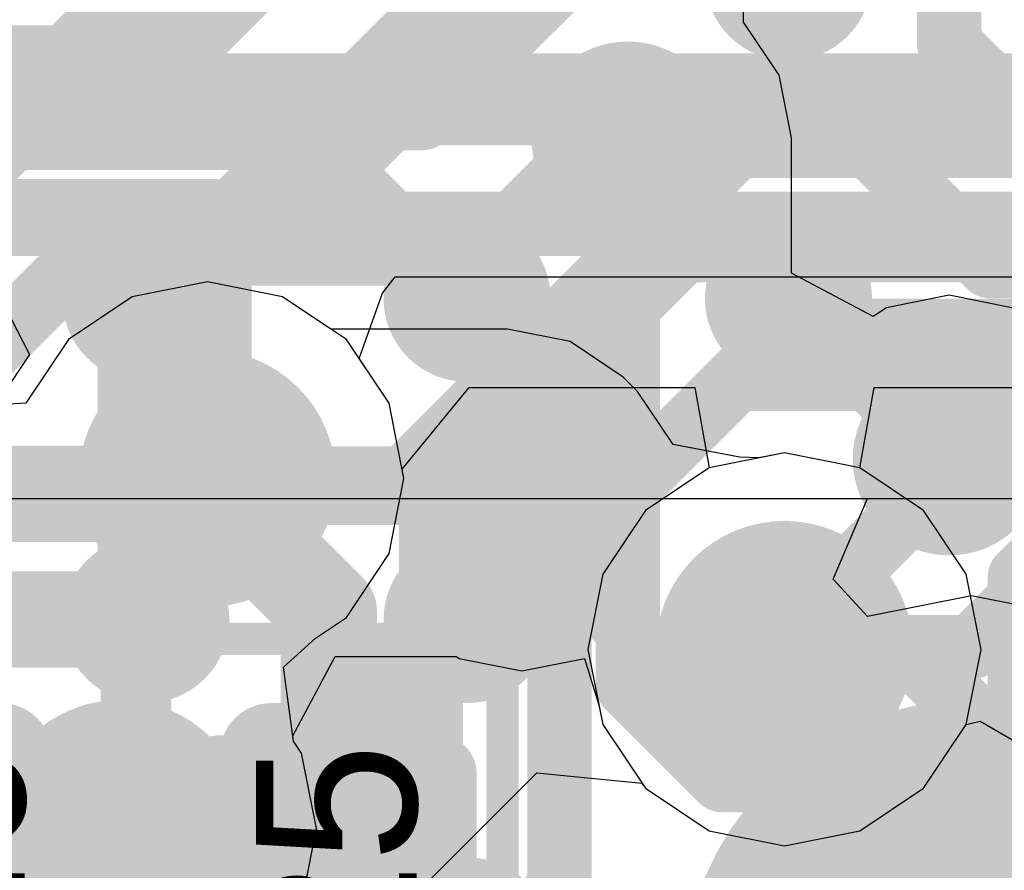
# Model space of a CAD drawing. Header units: millimetres. Extents: x -2 to 68, y -2 to 27.4.
# Tile 437 of 594: x 49.3 to 50.9, y 4.3 to 5.7. Entities that reach past the tile are written whole.
import ezdxf

# ---------------------------------------------------------------- set-up
doc = ezdxf.new("R2010")
doc.units = ezdxf.units.MM
for name, color, linetype in [('BottomLayer', 5, 'Continuous'), ('BottomPaste', 16, 'Continuous'), ('BottomSolder', 6, 'Continuous'), ('DrillGuide', 244, 'Continuous'), ('Mechanical13', 56, 'Continuous'), ('Mechanical15', 56, 'Continuous'), ('Mechanical2', 216, 'Continuous'), ('MidLayer1', 16, 'Continuous'), ('MidLayer2', 76, 'Continuous'), ('MidLayer3', 90, 'Continuous'), ('MidLayer4', 156, 'Continuous'), ('MidLayer5', 130, 'Continuous'), ('MidLayer6', 216, 'Continuous'), ('MidLayer7', 6, 'Continuous'), ('MidLayer8', 54, 'Continuous'), ('MultiLayer', 9, 'Continuous'), ('TopLayer', 1, 'Continuous'), ('TopPaste', 8, 'Continuous'), ('TopSolder', 216, 'Continuous'), ('ViaHoleLayer', 16, 'Continuous')]:
    doc.layers.add(name, color=color, linetype=linetype)

# ---------------------------------------------------------------- blocks, each defined once
blk = doc.blocks.new('TP_0_8MM_32')
at = {"layer": 'TopLayer', "const_width": 0.4001}
blk.add_lwpolyline([(-0.2, 0, 1), (0.2, 0, 1)], format="xyb", close=True, dxfattribs=at)
at = {"layer": 'TopSolder', "const_width": 0.45}
blk.add_lwpolyline([(-0.225, 0, 1), (0.225, 0, 1)], format="xyb", close=True, dxfattribs=at)
blk = doc.blocks.new('CAP_0201_98')
at = {"layer": 'Mechanical13', "const_width": 0.12}
for points in [[(-0.32, 0.17), (0.32, 0.17)], [(-0.32, 0.17), (-0.32, -0.17)], [(0.32, 0.17), (0.32, -0.17)], [(-0.32, -0.17), (0.32, -0.17)]]:
    blk.add_lwpolyline(points, dxfattribs=at)
at = {"layer": 'Mechanical13', "const_width": 0.06}
for points in [[(-0.35, 0.17, 1), (-0.29, 0.17, 1)], [(-0.35, 0.17, 1), (-0.29, 0.17, 1)], [(0.29, 0.17, 1), (0.35, 0.17, 1)], [(0.29, 0.17, 1), (0.35, 0.17, 1)], [(-0.35, -0.17, 1), (-0.29, -0.17, 1)], [(-0.35, -0.17, 1), (-0.29, -0.17, 1)], [(0.29, -0.17, 1), (0.35, -0.17, 1)], [(0.29, -0.17, 1), (0.35, -0.17, 1)]]:
    blk.add_lwpolyline(points, format="xyb", close=True, dxfattribs=at)
at = {"layer": 'Mechanical15', "const_width": 0.05}
for points in [[(-0.53, 0.27), (0.53, 0.27)], [(-0.53, 0.27), (-0.53, -0.27)], [(0.53, 0.27), (0.53, -0.27)], [(0, 0.135), (0, -0.135)], [(-0.135, 0), (0.135, 0)], [(-0.53, -0.27), (0.53, -0.27)]]:
    blk.add_lwpolyline(points, dxfattribs=at)
at = {"layer": 'Mechanical15'}
for points, const_width in [([(-0.5425, 0.27, 1), (-0.5175, 0.27, 1)], 0.025), ([(-0.5425, 0.27, 1), (-0.5175, 0.27, 1)], 0.025), ([(0.5175, 0.27, 1), (0.5425, 0.27, 1)], 0.025), ([(0.5175, 0.27, 1), (0.5425, 0.27, 1)], 0.025), ([(-0.0125, 0.135, 1), (0.0125, 0.135, 1)], 0.025), ([(0.1013, 0, 1), (-0.1013, 0, 1)], 0.05), ([(-0.1475, 0, 1), (-0.1225, 0, 1)], 0.025), ([(-0.1138, 0, 1), (-0.0888, 0, 1)], 0.025), ([(0.0888, 0, 1), (0.1138, 0, 1)], 0.025), ([(0.1225, 0, 1), (0.1475, 0, 1)], 0.025), ([(-0.0125, -0.135, 1), (0.0125, -0.135, 1)], 0.025), ([(-0.5425, -0.27, 1), (-0.5175, -0.27, 1)], 0.025), ([(-0.5425, -0.27, 1), (-0.5175, -0.27, 1)], 0.025), ([(0.5175, -0.27, 1), (0.5425, -0.27, 1)], 0.025), ([(0.5175, -0.27, 1), (0.5425, -0.27, 1)], 0.025)]:
    blk.add_lwpolyline(points, format="xyb", close=True, dxfattribs=dict(at, const_width=const_width))
at = {"layer": 'TopLayer', "const_width": 0.0806}
for points in [[(-0.3897, 0.0894, 1), (-0.3091, 0.0894, 1)], [(-0.2409, 0.0894, 1), (-0.1603, 0.0894, 1)], [(0.1603, 0.0894, 1), (0.2409, 0.0894, 1)], [(0.3091, 0.0894, 1), (0.3897, 0.0894, 1)], [(-0.3897, -0.0894, 1), (-0.3091, -0.0894, 1)], [(-0.2409, -0.0894, 1), (-0.1603, -0.0894, 1)], [(0.1603, -0.0894, 1), (0.2409, -0.0894, 1)], [(0.3091, -0.0894, 1), (0.3897, -0.0894, 1)]]:
    blk.add_lwpolyline(points, format="xyb", close=True, dxfattribs=at)
at = {"layer": 'TopLayer'}
for points in [[(-0.2006, 0.17), (-0.3494, 0.17), (-0.2006, -0.17), (-0.3494, -0.17)], [(0.2006, -0.17), (0.3494, -0.17), (0.2006, 0.17), (0.3494, 0.17)], [(-0.12, 0.0894), (-0.43, 0.0894), (-0.12, -0.0894), (-0.43, -0.0894)], [(0.12, -0.0894), (0.43, -0.0894), (0.12, 0.0894), (0.43, 0.0894)]]:
    blk.add_solid(points, dxfattribs=at)
at = {"layer": 'TopPaste', "const_width": 0.0806}
for points in [[(-0.3897, 0.0894, 1), (-0.3091, 0.0894, 1)], [(-0.2409, 0.0894, 1), (-0.1603, 0.0894, 1)], [(0.1603, 0.0894, 1), (0.2409, 0.0894, 1)], [(0.3091, 0.0894, 1), (0.3897, 0.0894, 1)], [(-0.3897, -0.0894, 1), (-0.3091, -0.0894, 1)], [(-0.2409, -0.0894, 1), (-0.1603, -0.0894, 1)], [(0.1603, -0.0894, 1), (0.2409, -0.0894, 1)], [(0.3091, -0.0894, 1), (0.3897, -0.0894, 1)]]:
    blk.add_lwpolyline(points, format="xyb", close=True, dxfattribs=at)
at = {"layer": 'TopPaste'}
for points in [[(-0.2006, 0.17), (-0.3494, 0.17), (-0.2006, -0.17), (-0.3494, -0.17)], [(0.2006, -0.17), (0.3494, -0.17), (0.2006, 0.17), (0.3494, 0.17)], [(-0.12, 0.0894), (-0.43, 0.0894), (-0.12, -0.0894), (-0.43, -0.0894)], [(0.12, -0.0894), (0.43, -0.0894), (0.12, 0.0894), (0.43, 0.0894)]]:
    blk.add_solid(points, dxfattribs=at)
at = {"layer": 'TopSolder', "const_width": 0.0806}
for points in [[(-0.3897, 0.0894, 1), (-0.3091, 0.0894, 1)], [(-0.2409, 0.0894, 1), (-0.1603, 0.0894, 1)], [(0.1603, 0.0894, 1), (0.2409, 0.0894, 1)], [(0.3091, 0.0894, 1), (0.3897, 0.0894, 1)], [(-0.3897, -0.0894, 1), (-0.3091, -0.0894, 1)], [(-0.2409, -0.0894, 1), (-0.1603, -0.0894, 1)], [(0.1603, -0.0894, 1), (0.2409, -0.0894, 1)], [(0.3091, -0.0894, 1), (0.3897, -0.0894, 1)]]:
    blk.add_lwpolyline(points, format="xyb", close=True, dxfattribs=at)
at = {"layer": 'TopSolder'}
for points in [[(-0.2006, 0.17), (-0.3494, 0.17), (-0.2006, -0.17), (-0.3494, -0.17)], [(0.2006, -0.17), (0.3494, -0.17), (0.2006, 0.17), (0.3494, 0.17)], [(-0.12, 0.0894), (-0.43, 0.0894), (-0.12, -0.0894), (-0.43, -0.0894)], [(0.12, -0.0894), (0.43, -0.0894), (0.12, 0.0894), (0.43, 0.0894)]]:
    blk.add_solid(points, dxfattribs=at)
blk = doc.blocks.new('CAP_0201_99')
at = {"layer": 'Mechanical13', "const_width": 0.12}
for points in [[(-0.32, 0.17), (0.32, 0.17)], [(-0.32, 0.17), (-0.32, -0.17)], [(0.32, 0.17), (0.32, -0.17)], [(0.32, -0.17), (-0.32, -0.17)]]:
    blk.add_lwpolyline(points, dxfattribs=at)
at = {"layer": 'Mechanical13', "const_width": 0.06}
for points in [[(-0.35, 0.17, 1), (-0.29, 0.17, 1)], [(-0.35, 0.17, 1), (-0.29, 0.17, 1)], [(0.29, 0.17, 1), (0.35, 0.17, 1)], [(0.29, 0.17, 1), (0.35, 0.17, 1)], [(-0.35, -0.17, 1), (-0.29, -0.17, 1)], [(-0.35, -0.17, 1), (-0.29, -0.17, 1)], [(0.29, -0.17, 1), (0.35, -0.17, 1)], [(0.29, -0.17, 1), (0.35, -0.17, 1)]]:
    blk.add_lwpolyline(points, format="xyb", close=True, dxfattribs=at)
at = {"layer": 'Mechanical15', "const_width": 0.05}
for points in [[(-0.53, 0.27), (0.53, 0.27)], [(-0.53, 0.27), (-0.53, -0.27)], [(0.53, 0.27), (0.53, -0.27)], [(0, 0.135), (0, -0.135)], [(-0.135, 0), (0.135, 0)], [(-0.53, -0.27), (0.53, -0.27)]]:
    blk.add_lwpolyline(points, dxfattribs=at)
at = {"layer": 'Mechanical15'}
for points, const_width in [([(-0.5425, 0.27, 1), (-0.5175, 0.27, 1)], 0.025), ([(-0.5425, 0.27, 1), (-0.5175, 0.27, 1)], 0.025), ([(0.5175, 0.27, 1), (0.5425, 0.27, 1)], 0.025), ([(0.5175, 0.27, 1), (0.5425, 0.27, 1)], 0.025), ([(-0.0125, 0.135, 1), (0.0125, 0.135, 1)], 0.025), ([(0.1013, 0, 1), (-0.1013, 0, 1)], 0.05), ([(-0.1475, 0, 1), (-0.1225, 0, 1)], 0.025), ([(-0.1138, 0, 1), (-0.0888, 0, 1)], 0.025), ([(0.0888, 0, 1), (0.1138, 0, 1)], 0.025), ([(0.1225, 0, 1), (0.1475, 0, 1)], 0.025), ([(-0.0125, -0.135, 1), (0.0125, -0.135, 1)], 0.025), ([(-0.5425, -0.27, 1), (-0.5175, -0.27, 1)], 0.025), ([(-0.5425, -0.27, 1), (-0.5175, -0.27, 1)], 0.025), ([(0.5175, -0.27, 1), (0.5425, -0.27, 1)], 0.025), ([(0.5175, -0.27, 1), (0.5425, -0.27, 1)], 0.025)]:
    blk.add_lwpolyline(points, format="xyb", close=True, dxfattribs=dict(at, const_width=const_width))
at = {"layer": 'TopLayer', "const_width": 0.0806}
for points in [[(-0.3897, 0.0894, 1), (-0.3091, 0.0894, 1)], [(-0.2409, 0.0894, 1), (-0.1603, 0.0894, 1)], [(0.1603, 0.0894, 1), (0.2409, 0.0894, 1)], [(0.3091, 0.0894, 1), (0.3897, 0.0894, 1)], [(-0.3897, -0.0894, 1), (-0.3091, -0.0894, 1)], [(-0.2409, -0.0894, 1), (-0.1603, -0.0894, 1)], [(0.1603, -0.0894, 1), (0.2409, -0.0894, 1)], [(0.3091, -0.0894, 1), (0.3897, -0.0894, 1)]]:
    blk.add_lwpolyline(points, format="xyb", close=True, dxfattribs=at)
at = {"layer": 'TopLayer'}
for points in [[(-0.2006, 0.17), (-0.3494, 0.17), (-0.2006, -0.17), (-0.3494, -0.17)], [(0.2006, -0.17), (0.3494, -0.17), (0.2006, 0.17), (0.3494, 0.17)], [(-0.12, 0.0894), (-0.43, 0.0894), (-0.12, -0.0894), (-0.43, -0.0894)], [(0.12, -0.0894), (0.43, -0.0894), (0.12, 0.0894), (0.43, 0.0894)]]:
    blk.add_solid(points, dxfattribs=at)
at = {"layer": 'TopPaste', "const_width": 0.0806}
for points in [[(-0.3897, 0.0894, 1), (-0.3091, 0.0894, 1)], [(-0.2409, 0.0894, 1), (-0.1603, 0.0894, 1)], [(0.1603, 0.0894, 1), (0.2409, 0.0894, 1)], [(0.3091, 0.0894, 1), (0.3897, 0.0894, 1)], [(-0.3897, -0.0894, 1), (-0.3091, -0.0894, 1)], [(-0.2409, -0.0894, 1), (-0.1603, -0.0894, 1)], [(0.1603, -0.0894, 1), (0.2409, -0.0894, 1)], [(0.3091, -0.0894, 1), (0.3897, -0.0894, 1)]]:
    blk.add_lwpolyline(points, format="xyb", close=True, dxfattribs=at)
at = {"layer": 'TopPaste'}
for points in [[(-0.2006, 0.17), (-0.3494, 0.17), (-0.2006, -0.17), (-0.3494, -0.17)], [(0.2006, -0.17), (0.3494, -0.17), (0.2006, 0.17), (0.3494, 0.17)], [(-0.12, 0.0894), (-0.43, 0.0894), (-0.12, -0.0894), (-0.43, -0.0894)], [(0.12, -0.0894), (0.43, -0.0894), (0.12, 0.0894), (0.43, 0.0894)]]:
    blk.add_solid(points, dxfattribs=at)
at = {"layer": 'TopSolder', "const_width": 0.0806}
for points in [[(-0.3897, 0.0894, 1), (-0.3091, 0.0894, 1)], [(-0.2409, 0.0894, 1), (-0.1603, 0.0894, 1)], [(0.1603, 0.0894, 1), (0.2409, 0.0894, 1)], [(0.3091, 0.0894, 1), (0.3897, 0.0894, 1)], [(-0.3897, -0.0894, 1), (-0.3091, -0.0894, 1)], [(-0.2409, -0.0894, 1), (-0.1603, -0.0894, 1)], [(0.1603, -0.0894, 1), (0.2409, -0.0894, 1)], [(0.3091, -0.0894, 1), (0.3897, -0.0894, 1)]]:
    blk.add_lwpolyline(points, format="xyb", close=True, dxfattribs=at)
at = {"layer": 'TopSolder'}
for points in [[(-0.2006, 0.17), (-0.3494, 0.17), (-0.2006, -0.17), (-0.3494, -0.17)], [(0.2006, -0.17), (0.3494, -0.17), (0.2006, 0.17), (0.3494, 0.17)], [(-0.12, 0.0894), (-0.43, 0.0894), (-0.12, -0.0894), (-0.43, -0.0894)], [(0.12, -0.0894), (0.43, -0.0894), (0.12, 0.0894), (0.43, 0.0894)]]:
    blk.add_solid(points, dxfattribs=at)
blk = doc.blocks.new('BGA169C50P13X13_700X700X60_B_102')
at = {"layer": 'BottomLayer', "const_width": 0.1}
for points in [[(1.45, -0.5, 1), (1.55, -0.5, 1)], [(1.95, -0.5, 1), (2.05, -0.5, 1)], [(2.45, -0.5, 1), (2.55, -0.5, 1)], [(1.45, -1, 1), (1.55, -1, 1)], [(1.95, -1, 1), (2.05, -1, 1)], [(2.45, -1, 1), (2.55, -1, 1)], [(1.45, -1.5, 1), (1.55, -1.5, 1)], [(1.95, -1.5, 1), (2.05, -1.5, 1)], [(2.45, -1.5, 1), (2.55, -1.5, 1)]]:
    blk.add_lwpolyline(points, format="xyb", close=True, dxfattribs=at)
at = {"layer": 'BottomPaste', "const_width": 0.1}
for points in [[(1.45, -0.5, 1), (1.55, -0.5, 1)], [(1.95, -0.5, 1), (2.05, -0.5, 1)], [(2.45, -0.5, 1), (2.55, -0.5, 1)], [(1.45, -1, 1), (1.55, -1, 1)], [(1.95, -1, 1), (2.05, -1, 1)], [(2.45, -1, 1), (2.55, -1, 1)], [(1.45, -1.5, 1), (1.55, -1.5, 1)], [(1.95, -1.5, 1), (2.05, -1.5, 1)], [(2.45, -1.5, 1), (2.55, -1.5, 1)]]:
    blk.add_lwpolyline(points, format="xyb", close=True, dxfattribs=at)
at = {"layer": 'BottomSolder', "const_width": 0.13}
for points in [[(1.435, 0, 1), (1.565, 0, 1)], [(1.935, 0, 1), (2.065, 0, 1)], [(2.435, 0, 1), (2.565, 0, 1)], [(1.435, -0.5, 1), (1.565, -0.5, 1)], [(1.935, -0.5, 1), (2.065, -0.5, 1)], [(2.435, -0.5, 1), (2.565, -0.5, 1)], [(1.435, -1, 1), (1.565, -1, 1)], [(1.935, -1, 1), (2.065, -1, 1)], [(2.435, -1, 1), (2.565, -1, 1)], [(1.435, -1.5, 1), (1.565, -1.5, 1)], [(1.935, -1.5, 1), (2.065, -1.5, 1)], [(2.435, -1.5, 1), (2.565, -1.5, 1)]]:
    blk.add_lwpolyline(points, format="xyb", close=True, dxfattribs=at)

msp = doc.modelspace()

# ---------------------------------------------------------------- linework, layer by layer
at = {"layer": 'BottomLayer'}
for points, const_width in [([(50.765, 5.6214), (50.765, 5.8386)], 0.1), ([(50.765, 5.6214), (50.9115, 5.475)], 0.1), ([(49.265, 5.475), (49.765, 5.475)], 0.1), ([(49.765, 5.475), (50.015, 5.225)], 0.1), ([(50.265, 5.475), (50.6286, 5.475)], 0.1), ([(50.6286, 5.475), (50.8286, 5.275)], 0.1), ([(50.8286, 5.275), (50.9379, 5.275)], 0.1), ([(49.515, 4.725), (49.515, 5.225)], 0.15), ([(50.015, 5.225), (50.265, 4.975)], 0.1), ([(50.515, 5.225), (50.765, 4.975)], 0.1), ([(50.265, 4.6214), (50.265, 4.975)], 0.1), ([(49.015, 4.725), (49.515, 4.725)], 0.15), ([(49.765, 4.475), (50.015, 4.725)], 0.1), ([(50.515, 4.725), (50.5421, 4.725)], 0.1), ([(50.5421, 4.725), (50.5921, 4.675)], 0.1), ([(50.5921, 4.675), (50.7014, 4.675)], 0.1), ([(50.7014, 4.675), (50.9014, 4.475)], 0.1), ([(50.265, 4.6214), (50.4114, 4.475)], 0.1), ([(49.765, 4.1214), (49.765, 4.475)], 0.1), ([(50.4114, 4.475), (50.6186, 4.475)], 0.1), ([(50.6186, 4.475), (50.765, 4.3285)], 0.1), ([(50.765, 3.975), (50.765, 4.3285)], 0.1)]:
    msp.add_lwpolyline(points, dxfattribs=dict(at, const_width=const_width))
for points, const_width in [([(50.74, 5.6214, 1), (50.79, 5.6214, 1)], 0.05), ([(50.74, 5.6214, 1), (50.79, 5.6214, 1)], 0.05), ([(50.19, 5.475, 1), (50.34, 5.475, 1)], 0.15), ([(49.74, 5.475, 1), (49.79, 5.475, 1)], 0.05), ([(49.74, 5.475, 1), (49.79, 5.475, 1)], 0.05), ([(50.24, 5.475, 1), (50.29, 5.475, 1)], 0.05), ([(50.6036, 5.475, 1), (50.6536, 5.475, 1)], 0.05), ([(50.6036, 5.475, 1), (50.6536, 5.475, 1)], 0.05), ([(50.8036, 5.275, 1), (50.8536, 5.275, 1)], 0.05), ([(50.8036, 5.275, 1), (50.8536, 5.275, 1)], 0.05), ([(49.4775, 5.225, 1), (49.5525, 5.225, 1)], 0.075), ([(49.99, 5.225, 1), (50.04, 5.225, 1)], 0.05), ([(49.99, 5.225, 1), (50.04, 5.225, 1)], 0.05), ([(50.49, 5.225, 1), (50.54, 5.225, 1)], 0.05), ([(50.69, 4.975, 1), (50.84, 4.975, 1)], 0.15), ([(50.24, 4.975, 1), (50.29, 4.975, 1)], 0.05), ([(50.24, 4.975, 1), (50.29, 4.975, 1)], 0.05), ([(50.74, 4.975, 1), (50.79, 4.975, 1)], 0.05), ([(49.4775, 4.725, 1), (49.5525, 4.725, 1)], 0.075), ([(49.4775, 4.725, 1), (49.5525, 4.725, 1)], 0.075), ([(49.99, 4.725, 1), (50.04, 4.725, 1)], 0.05), ([(50.49, 4.725, 1), (50.54, 4.725, 1)], 0.05), ([(50.5171, 4.725, 1), (50.5671, 4.725, 1)], 0.05), ([(50.5171, 4.725, 1), (50.5671, 4.725, 1)], 0.05), ([(50.5671, 4.675, 1), (50.6171, 4.675, 1)], 0.05), ([(50.5671, 4.675, 1), (50.6171, 4.675, 1)], 0.05), ([(50.6764, 4.675, 1), (50.7264, 4.675, 1)], 0.05), ([(50.6764, 4.675, 1), (50.7264, 4.675, 1)], 0.05), ([(50.24, 4.6214, 1), (50.29, 4.6214, 1)], 0.05), ([(50.24, 4.6214, 1), (50.29, 4.6214, 1)], 0.05), ([(49.74, 4.475, 1), (49.79, 4.475, 1)], 0.05), ([(49.74, 4.475, 1), (49.79, 4.475, 1)], 0.05), ([(50.3864, 4.475, 1), (50.4364, 4.475, 1)], 0.05), ([(50.3864, 4.475, 1), (50.4364, 4.475, 1)], 0.05), ([(50.5936, 4.475, 1), (50.6435, 4.475, 1)], 0.05), ([(50.5936, 4.475, 1), (50.6435, 4.475, 1)], 0.05), ([(50.74, 4.3285, 1), (50.79, 4.3285, 1)], 0.05), ([(50.74, 4.3285, 1), (50.79, 4.3285, 1)], 0.05)]:
    msp.add_lwpolyline(points, format="xyb", close=True, dxfattribs=dict(at, const_width=const_width))
at = {"layer": 'DrillGuide'}
for points, const_width in [([(50.24, 5.475, 1), (50.29, 5.475, 1)], 0.05), ([(49.5609, 4.9447, 1), (49.6609, 4.9447, 1)], 0.1), ([(50.74, 4.975, 1), (50.79, 4.975, 1)], 0.05), ([(50.075, 4.9, 1), (50.125, 4.9, 1)], 0.05), ([(50.4588, 4.6787, 1), (50.5588, 4.6787, 1)], 0.1), ([(49.425, 4.4, 1), (49.525, 4.4, 1)], 0.1)]:
    msp.add_lwpolyline(points, format="xyb", close=True, dxfattribs=dict(at, const_width=const_width))
at = {"layer": 'MidLayer1'}
for p, q in [((49.6109, 5.2506), (49.4938, 5.2273)), ((49.7279, 5.2273), (49.6109, 5.2506)), ((49.4938, 5.2273), (49.3946, 5.161)), ((49.8029, 5.1773), (49.7279, 5.2273)), ((50.0776, 5.1773), (49.8029, 5.1773)), ((50.1752, 5.1579), (50.0776, 5.1773)), ((49.3946, 5.161), (49.3283, 5.0618)), ((50.2579, 5.1026), (50.1752, 5.1579)), ((50.2802, 5.0802), (50.2579, 5.1026)), ((50.3355, 4.9975), (50.2802, 5.0802)), ((49.3283, 5.0618), (49.1974, 5.0549)), ((50.4386, 4.9778), (50.3355, 4.9975)), ((50.5088, 4.9846), (50.4691, 4.9767)), ((50.6259, 4.9613), (50.5088, 4.9846)), ((50.4691, 4.9767), (50.4386, 4.9778)), ((50.7251, 4.895), (50.6259, 4.9613)), ((50.7914, 4.7958), (50.7251, 4.895)), ((50.8147, 4.6787), (50.7914, 4.7958)), ((50.7914, 4.5617), (50.8147, 4.6787)), ((49.7439, 4.544), (49.8098, 4.6675)), ((49.8098, 4.6675), (49.998, 4.6675)), ((49.998, 4.6675), (50.0025, 4.6645)), ((50.0025, 4.6645), (50.1, 4.6451)), ((50.1, 4.6451), (50.1975, 4.6645)), ((50.1975, 4.6645), (50.2201, 4.5923)), ((50.2201, 4.5923), (50.2262, 4.5617)), ((50.2262, 4.5617), (50.2925, 4.4625)), ((50.7251, 4.4625), (50.7914, 4.5617)), ((49.7449, 4.536), (49.7439, 4.544)), ((49.7576, 4.5171), (49.7449, 4.536)), ((49.7809, 4.4), (49.7576, 4.5171)), ((50.2925, 4.4625), (50.3918, 4.3962)), ((50.6259, 4.3962), (50.7251, 4.4625)), ((49.7576, 4.283), (49.7809, 4.4)), ((50.3918, 4.3962), (50.5088, 4.3729)), ((50.5088, 4.3729), (50.6259, 4.3962))]:
    msp.add_line(p, q, dxfattribs=at)
for points, const_width in [([(49.5109, 4.9447, 1), (49.7109, 4.9447, 1)], 0.2), ([(50.025, 4.9, 1), (50.175, 4.9, 1)], 0.15), ([(49.5859, 4.9447, 1), (49.6359, 4.9447, 1)], 0.05), ([(49.6083, 4.9224, 1), (49.6583, 4.9224, 1)], 0.05), ([(49.6083, 4.9224, 1), (49.6583, 4.9224, 1)], 0.05), ([(50.0526, 4.9224, 1), (50.1026, 4.9224, 1)], 0.05), ([(50.0526, 4.9224, 1), (50.1026, 4.9224, 1)], 0.05), ([(50.075, 4.9, 1), (50.125, 4.9, 1)], 0.05), ([(50.4088, 4.6787, 1), (50.6088, 4.6787, 1)], 0.2), ([(49.375, 4.4, 1), (49.575, 4.4, 1)], 0.2)]:
    msp.add_lwpolyline(points, format="xyb", close=True, dxfattribs=dict(at, const_width=const_width))
at = {"layer": 'MidLayer1', "const_width": 0.1}
for points in [[(49.6109, 4.9447), (49.6333, 4.9224)], [(49.6333, 4.9224), (50.0776, 4.9224)], [(50.0776, 4.9224), (50.1, 4.9)]]:
    msp.add_lwpolyline(points, dxfattribs=at)
at = {"layer": 'MidLayer2'}
for p, q in [((49.2721, 5.2584), (49.3339, 5.1378)), ((49.8836, 5.2333), (49.9032, 5.2584)), ((49.9032, 5.2584), (53.411, 5.2584)), ((49.847, 5.1314), (49.8836, 5.2333)), ((49.3339, 5.1378), (49.2817, 5.0593)), ((49.8935, 5.0618), (49.847, 5.1314)), ((49.9168, 4.9447), (49.8935, 5.0618)), ((50.5088, 4.9846), (50.3918, 4.9613)), ((50.6259, 4.9613), (50.5088, 4.9846)), ((50.3918, 4.9613), (50.2925, 4.895)), ((50.7251, 4.895), (50.6259, 4.9613)), ((49.8935, 4.8277), (49.9168, 4.9447)), ((50.2925, 4.895), (50.2262, 4.7958)), ((50.7914, 4.7958), (50.7251, 4.895)), ((49.8272, 4.7284), (49.8935, 4.8277)), ((50.2262, 4.7958), (50.2029, 4.6787)), ((50.8147, 4.6787), (50.7914, 4.7958)), ((49.779, 4.6962), (49.8272, 4.7284)), ((49.7294, 4.6511), (49.779, 4.6962)), ((50.2029, 4.6787), (50.2262, 4.5617)), ((50.7914, 4.5617), (50.8147, 4.6787)), ((49.7449, 4.536), (49.7294, 4.6511)), ((50.2262, 4.5617), (50.2925, 4.4625)), ((50.7251, 4.4625), (50.7914, 4.5617)), ((49.7576, 4.5171), (49.7449, 4.536)), ((49.7809, 4.4), (49.7576, 4.5171)), ((50.2925, 4.4625), (50.3918, 4.3962)), ((50.6259, 4.3962), (50.7251, 4.4625)), ((49.7576, 4.283), (49.7809, 4.4)), ((50.3918, 4.3962), (50.5088, 4.3729)), ((50.5088, 4.3729), (50.6259, 4.3962))]:
    msp.add_line(p, q, dxfattribs=at)
at = {"layer": 'MidLayer2', "const_width": 0.1}
msp.add_lwpolyline([(41.6399, 5.5133), (56.4033, 5.5133)], dxfattribs=at)
at = {"layer": 'MidLayer2', "const_width": 0.2}
for points in [[(49.5109, 4.9447, 1), (49.7109, 4.9447, 1)], [(50.4088, 4.6787, 1), (50.6088, 4.6787, 1)], [(49.375, 4.4, 1), (49.575, 4.4, 1)]]:
    msp.add_lwpolyline(points, format="xyb", close=True, dxfattribs=at)
at = {"layer": 'MidLayer3'}
for p, q in [((49.9139, 4.9594), (50.0181, 5.0864)), ((50.0181, 5.0864), (50.3694, 5.0864)), ((50.3694, 5.0864), (50.3917, 4.9613)), ((50.6259, 4.9613), (50.6482, 5.0864)), ((50.6482, 5.0864), (53.3046, 5.0864)), ((49.9168, 4.9447), (49.9139, 4.9594)), ((50.3917, 4.9613), (50.2925, 4.895)), ((50.7251, 4.895), (50.6259, 4.9613)), ((49.8935, 4.8277), (49.9168, 4.9447)), ((50.2925, 4.895), (50.2262, 4.7958)), ((50.7914, 4.7958), (50.7251, 4.895)), ((49.8272, 4.7284), (49.8935, 4.8277)), ((50.2262, 4.7958), (50.2029, 4.6787)), ((50.8147, 4.6787), (50.7914, 4.7958)), ((49.779, 4.6962), (49.8272, 4.7284)), ((49.7294, 4.6511), (49.779, 4.6962)), ((50.2029, 4.6787), (50.2262, 4.5617)), ((50.7914, 4.5617), (50.8147, 4.6787)), ((49.7449, 4.536), (49.7294, 4.6511)), ((50.2262, 4.5617), (50.2925, 4.4625)), ((50.7251, 4.4625), (50.7914, 4.5617)), ((49.7576, 4.5171), (49.7449, 4.536)), ((49.7809, 4.4), (49.7576, 4.5171)), ((50.2925, 4.4625), (50.3918, 4.3962)), ((50.6259, 4.3962), (50.7251, 4.4625)), ((49.7576, 4.283), (49.7809, 4.4)), ((50.3918, 4.3962), (50.5088, 4.3729)), ((50.5088, 4.3729), (50.6259, 4.3962))]:
    msp.add_line(p, q, dxfattribs=at)
at = {"layer": 'MidLayer3', "const_width": 0.1}
for points in [[(42.091, 5.5567), (56.1107, 5.5567)], [(41.9671, 5.3413), (56.2347, 5.3413)]]:
    msp.add_lwpolyline(points, dxfattribs=at)
at = {"layer": 'MidLayer3', "const_width": 0.2}
for points in [[(49.5109, 4.9447, 1), (49.7109, 4.9447, 1)], [(50.4088, 4.6787, 1), (50.6088, 4.6787, 1)], [(49.375, 4.4, 1), (49.575, 4.4, 1)]]:
    msp.add_lwpolyline(points, format="xyb", close=True, dxfattribs=at)
at = {"layer": 'MidLayer4'}
for p, q in [((50.4452, 5.6552), (50.4452, 5.7887)), ((50.5005, 5.5725), (50.4452, 5.6552)), ((50.5199, 5.475), (50.5005, 5.5725)), ((50.5199, 5.2646), (50.5199, 5.475)), ((50.6469, 5.1967), (50.5199, 5.2646)), ((50.765, 5.2299), (50.6675, 5.2105)), ((50.8625, 5.2105), (50.765, 5.2299)), ((50.6675, 5.2105), (50.6469, 5.1967)), ((50.7914, 4.5617), (50.8132, 4.5667)), ((50.8132, 4.5667), (50.9574, 4.4829)), ((50.7251, 4.4625), (50.7914, 4.5617)), ((49.9034, 4.2665), (50.1236, 4.4867)), ((50.1236, 4.4867), (50.2871, 4.4706)), ((50.2871, 4.4706), (50.2925, 4.4625)), ((50.2925, 4.4625), (50.3918, 4.3962)), ((50.6259, 4.3962), (50.7251, 4.4625)), ((50.3918, 4.3962), (50.5088, 4.3729)), ((50.5088, 4.3729), (50.6259, 4.3962))]:
    msp.add_line(p, q, dxfattribs=at)
at = {"layer": 'MidLayer4', "const_width": 0.1}
for points in [[(49.1061, 5.316), (49.765, 5.975)], [(49.6299, 5.3399), (50.265, 5.975)], [(50.265, 4.9886), (50.265, 5.475)], [(49.6299, 4.9637), (49.6299, 5.3399)], [(49.7232, 4.4468), (50.265, 4.9886)], [(50.765, 4.955), (50.765, 4.975)], [(49.6109, 4.9447), (49.6299, 4.9637)], [(50.5088, 4.6988), (50.765, 4.955)], [(50.5088, 4.6787), (50.5088, 4.6988)], [(49.475, 4.4), (49.5218, 4.4468)], [(49.5218, 4.4468), (49.7232, 4.4468)]]:
    msp.add_lwpolyline(points, dxfattribs=at)
at = {"layer": 'MidLayer4'}
for points, const_width in [([(50.19, 5.475, 1), (50.34, 5.475, 1)], 0.15), ([(50.24, 5.475, 1), (50.29, 5.475, 1)], 0.05), ([(49.6049, 5.3399, 1), (49.6549, 5.3399, 1)], 0.05), ([(49.6049, 5.3399, 1), (49.6549, 5.3399, 1)], 0.05), ([(49.5109, 4.9447, 1), (49.7109, 4.9447, 1)], 0.2), ([(50.69, 4.975, 1), (50.84, 4.975, 1)], 0.15), ([(50.24, 4.9886, 1), (50.29, 4.9886, 1)], 0.05), ([(50.24, 4.9886, 1), (50.29, 4.9886, 1)], 0.05), ([(50.74, 4.975, 1), (50.79, 4.975, 1)], 0.05), ([(49.6049, 4.9637, 1), (49.6549, 4.9637, 1)], 0.05), ([(49.6049, 4.9637, 1), (49.6549, 4.9637, 1)], 0.05), ([(49.5859, 4.9447, 1), (49.6359, 4.9447, 1)], 0.05), ([(50.74, 4.955, 1), (50.79, 4.955, 1)], 0.05), ([(50.74, 4.955, 1), (50.79, 4.955, 1)], 0.05), ([(50.4088, 4.6787, 1), (50.6088, 4.6787, 1)], 0.2), ([(50.4838, 4.6988, 1), (50.5338, 4.6988, 1)], 0.05), ([(50.4838, 4.6988, 1), (50.5338, 4.6988, 1)], 0.05), ([(50.4838, 4.6787, 1), (50.5338, 4.6787, 1)], 0.05), ([(49.375, 4.4, 1), (49.575, 4.4, 1)], 0.2), ([(49.4968, 4.4468, 1), (49.5468, 4.4468, 1)], 0.05), ([(49.4968, 4.4468, 1), (49.5468, 4.4468, 1)], 0.05), ([(49.6982, 4.4468, 1), (49.7482, 4.4468, 1)], 0.05), ([(49.6982, 4.4468, 1), (49.7482, 4.4468, 1)], 0.05), ([(49.45, 4.4, 1), (49.5, 4.4, 1)], 0.05)]:
    msp.add_lwpolyline(points, format="xyb", close=True, dxfattribs=dict(at, const_width=const_width))
at = {"layer": 'MidLayer5', "const_width": 0.1}
for points in [[(49.5633, 5.6), (49.9983, 6.035)], [(49.7514, 5.3611), (50.1233, 5.733)], [(47.975, 5.6), (49.5633, 5.6)], [(49.9176, 4.9447), (50.4354, 5.4626)], [(50.4354, 5.4626), (53.8612, 5.4626)], [(48.1221, 5.3611), (49.7514, 5.3611)], [(49.825, 4.4899), (50.5099, 5.1748)], [(50.5099, 5.1748), (52.2141, 5.1748)], [(50.8002, 4.6821), (51.093, 4.9748)], [(49.6109, 4.9447), (49.9176, 4.9447)], [(50.5088, 4.6787), (50.5122, 4.6821)], [(50.5122, 4.6821), (50.8002, 4.6821)], [(49.825, 4.2065), (49.825, 4.4899)]]:
    msp.add_lwpolyline(points, dxfattribs=at)
at = {"layer": 'MidLayer5'}
for points, const_width in [([(49.5383, 5.6, 1), (49.5883, 5.6, 1)], 0.05), ([(49.5383, 5.6, 1), (49.5883, 5.6, 1)], 0.05), ([(50.4104, 5.4626, 1), (50.4604, 5.4626, 1)], 0.05), ([(50.4104, 5.4626, 1), (50.4604, 5.4626, 1)], 0.05), ([(49.7264, 5.3611, 1), (49.7764, 5.3611, 1)], 0.05), ([(49.7264, 5.3611, 1), (49.7764, 5.3611, 1)], 0.05), ([(50.4849, 5.1748, 1), (50.5349, 5.1748, 1)], 0.05), ([(50.4849, 5.1748, 1), (50.5349, 5.1748, 1)], 0.05), ([(49.5109, 4.9447, 1), (49.7109, 4.9447, 1)], 0.2), ([(49.5859, 4.9447, 1), (49.6359, 4.9447, 1)], 0.05), ([(49.8926, 4.9447, 1), (49.9426, 4.9447, 1)], 0.05), ([(49.8926, 4.9447, 1), (49.9426, 4.9447, 1)], 0.05), ([(50.4088, 4.6787, 1), (50.6088, 4.6787, 1)], 0.2), ([(50.4838, 4.6787, 1), (50.5338, 4.6787, 1)], 0.05), ([(50.4872, 4.6821, 1), (50.5372, 4.6821, 1)], 0.05), ([(50.4872, 4.6821, 1), (50.5372, 4.6821, 1)], 0.05), ([(50.7752, 4.6821, 1), (50.8252, 4.6821, 1)], 0.05), ([(50.7752, 4.6821, 1), (50.8252, 4.6821, 1)], 0.05), ([(49.375, 4.4, 1), (49.575, 4.4, 1)], 0.2), ([(49.8, 4.4899, 1), (49.85, 4.4899, 1)], 0.05), ([(49.8, 4.4899, 1), (49.85, 4.4899, 1)], 0.05)]:
    msp.add_lwpolyline(points, format="xyb", close=True, dxfattribs=dict(at, const_width=const_width))
at = {"layer": 'MidLayer6', "const_width": 0.1}
for points in [[(49.9454, 5.5057), (50.1897, 5.75)], [(50.7965, 5.5), (50.8465, 5.55)], [(50.8465, 5.55), (52.15, 5.55)], [(49.1138, 5.281), (49.3384, 5.5057)], [(49.3384, 5.5057), (49.9454, 5.5057)], [(50.0409, 5.2949), (50.246, 5.5)], [(50.246, 5.5), (50.7965, 5.5)], [(50.8794, 5.3), (50.9293, 5.35)], [(49.9588, 4.9066), (50.3522, 5.3)], [(50.3522, 5.3), (50.8794, 5.3)], [(49.1482, 5.02), (49.4231, 5.2949)], [(49.4231, 5.2949), (50.0409, 5.2949)], [(50.1588, 4.8237), (50.4351, 5.1)], [(50.4351, 5.1), (50.9622, 5.1)], [(49.9588, 4.3888), (49.9588, 4.9066)], [(50.875, 4.7914), (50.9836, 4.9)], [(50.1588, 4.306), (50.1588, 4.8237)], [(50.875, 3.6), (50.875, 4.7914)], [(48.7492, 4.4), (49.475, 4.4)], [(49.62, 4.05), (49.9588, 4.3888)], [(48.6613, 2.8085), (50.1588, 4.306)]]:
    msp.add_lwpolyline(points, dxfattribs=at)
at = {"layer": 'MidLayer6'}
for points, const_width in [([(50.8215, 5.55, 1), (50.8715, 5.55, 1)], 0.05), ([(50.8215, 5.55, 1), (50.8715, 5.55, 1)], 0.05), ([(49.3134, 5.5057, 1), (49.3634, 5.5057, 1)], 0.05), ([(49.3134, 5.5057, 1), (49.3634, 5.5057, 1)], 0.05), ([(49.9204, 5.5057, 1), (49.9704, 5.5057, 1)], 0.05), ([(49.9204, 5.5057, 1), (49.9704, 5.5057, 1)], 0.05), ([(50.221, 5.5, 1), (50.271, 5.5, 1)], 0.05), ([(50.221, 5.5, 1), (50.271, 5.5, 1)], 0.05), ([(50.7715, 5.5, 1), (50.8215, 5.5, 1)], 0.05), ([(50.7715, 5.5, 1), (50.8215, 5.5, 1)], 0.05), ([(50.3272, 5.3, 1), (50.3772, 5.3, 1)], 0.05), ([(50.3272, 5.3, 1), (50.3772, 5.3, 1)], 0.05), ([(50.8544, 5.3, 1), (50.9044, 5.3, 1)], 0.05), ([(50.8544, 5.3, 1), (50.9044, 5.3, 1)], 0.05), ([(49.3981, 5.2949, 1), (49.4481, 5.2949, 1)], 0.05), ([(49.3981, 5.2949, 1), (49.4481, 5.2949, 1)], 0.05), ([(50.0159, 5.2949, 1), (50.0659, 5.2949, 1)], 0.05), ([(50.0159, 5.2949, 1), (50.0659, 5.2949, 1)], 0.05), ([(50.4101, 5.1, 1), (50.4601, 5.1, 1)], 0.05), ([(50.4101, 5.1, 1), (50.4601, 5.1, 1)], 0.05), ([(49.5109, 4.9447, 1), (49.7109, 4.9447, 1)], 0.2), ([(49.9338, 4.9066, 1), (49.9838, 4.9066, 1)], 0.05), ([(49.9338, 4.9066, 1), (49.9838, 4.9066, 1)], 0.05), ([(50.1338, 4.8237, 1), (50.1838, 4.8237, 1)], 0.05), ([(50.1338, 4.8237, 1), (50.1838, 4.8237, 1)], 0.05), ([(50.4088, 4.6787, 1), (50.6088, 4.6787, 1)], 0.2), ([(50.85, 4.7914, 1), (50.9, 4.7914, 1)], 0.05), ([(50.85, 4.7914, 1), (50.9, 4.7914, 1)], 0.05), ([(49.375, 4.4, 1), (49.575, 4.4, 1)], 0.2), ([(49.45, 4.4, 1), (49.5, 4.4, 1)], 0.05), ([(49.9338, 4.3888, 1), (49.9838, 4.3888, 1)], 0.05), ([(49.9338, 4.3888, 1), (49.9838, 4.3888, 1)], 0.05), ([(50.1338, 4.306, 1), (50.1838, 4.306, 1)], 0.05), ([(50.1338, 4.306, 1), (50.1838, 4.306, 1)], 0.05)]:
    msp.add_lwpolyline(points, format="xyb", close=True, dxfattribs=dict(at, const_width=const_width))
at = {"layer": 'MidLayer7'}
for p, q in [((49.6109, 5.2506), (49.4938, 5.2273)), ((49.7279, 5.2273), (49.6109, 5.2506)), ((49.4938, 5.2273), (49.3946, 5.161)), ((49.8272, 5.161), (49.7279, 5.2273)), ((49.3946, 5.161), (49.3283, 5.0618)), ((49.8935, 5.0618), (49.8272, 5.161)), ((49.3283, 5.0618), (49.1974, 5.0549)), ((49.9168, 4.9447), (49.8935, 5.0618)), ((50.5088, 4.9846), (50.3918, 4.9613)), ((50.6259, 4.9613), (50.5088, 4.9846)), ((50.3918, 4.9613), (50.2925, 4.895)), ((50.7251, 4.895), (50.6259, 4.9613)), ((49.8935, 4.8277), (49.9168, 4.9447)), ((50.2925, 4.895), (50.2262, 4.7958)), ((50.7914, 4.7958), (50.7251, 4.895)), ((49.8272, 4.7284), (49.8935, 4.8277)), ((50.2262, 4.7958), (50.2029, 4.6787)), ((50.8147, 4.6787), (50.7914, 4.7958)), ((49.779, 4.6962), (49.8272, 4.7284)), ((49.7294, 4.6511), (49.779, 4.6962)), ((50.2029, 4.6787), (50.2262, 4.5617)), ((50.7914, 4.5617), (50.8147, 4.6787)), ((49.7449, 4.536), (49.7294, 4.6511)), ((50.2262, 4.5617), (50.2925, 4.4625)), ((50.7251, 4.4625), (50.7914, 4.5617)), ((49.7576, 4.5171), (49.7449, 4.536)), ((49.7809, 4.4), (49.7576, 4.5171)), ((50.2925, 4.4625), (50.3918, 4.3962)), ((50.6259, 4.3962), (50.7251, 4.4625)), ((49.7576, 4.283), (49.7809, 4.4)), ((50.3918, 4.3962), (50.5088, 4.3729)), ((50.5088, 4.3729), (50.6259, 4.3962))]:
    msp.add_line(p, q, dxfattribs=at)
at = {"layer": 'MidLayer7', "const_width": 0.2}
for points in [[(49.5109, 4.9447, 1), (49.7109, 4.9447, 1)], [(50.4088, 4.6787, 1), (50.6088, 4.6787, 1)], [(49.375, 4.4, 1), (49.575, 4.4, 1)]]:
    msp.add_lwpolyline(points, format="xyb", close=True, dxfattribs=at)
at = {"layer": 'MidLayer8'}
for p, q in [((49.6109, 5.2506), (49.4938, 5.2273)), ((49.7279, 5.2273), (49.6109, 5.2506)), ((49.4938, 5.2273), (49.3946, 5.161)), ((49.8272, 5.161), (49.7279, 5.2273)), ((49.3946, 5.161), (49.3283, 5.0618)), ((49.8935, 5.0618), (49.8272, 5.161)), ((49.3283, 5.0618), (49.1974, 5.0549)), ((49.9168, 4.9447), (49.8935, 5.0618)), ((50.5088, 4.9846), (50.3918, 4.9613)), ((50.6259, 4.9613), (50.5088, 4.9846)), ((50.3918, 4.9613), (50.2925, 4.895)), ((50.7251, 4.895), (50.6259, 4.9613)), ((49.8935, 4.8277), (49.9168, 4.9447)), ((50.2925, 4.895), (50.2262, 4.7958)), ((50.7914, 4.7958), (50.7251, 4.895)), ((49.8272, 4.7284), (49.8935, 4.8277)), ((50.2262, 4.7958), (50.2029, 4.6787)), ((50.8147, 4.6787), (50.7914, 4.7958)), ((49.779, 4.6962), (49.8272, 4.7284)), ((49.7294, 4.6511), (49.779, 4.6962)), ((50.2029, 4.6787), (50.2262, 4.5617)), ((50.7914, 4.5617), (50.8147, 4.6787)), ((49.7449, 4.536), (49.7294, 4.6511)), ((50.2262, 4.5617), (50.2925, 4.4625)), ((50.7251, 4.4625), (50.7914, 4.5617)), ((49.7576, 4.5171), (49.7449, 4.536)), ((49.7809, 4.4), (49.7576, 4.5171)), ((50.2925, 4.4625), (50.3918, 4.3962)), ((50.6259, 4.3962), (50.7251, 4.4625)), ((49.7576, 4.283), (49.7809, 4.4)), ((50.3918, 4.3962), (50.5088, 4.3729)), ((50.5088, 4.3729), (50.6259, 4.3962))]:
    msp.add_line(p, q, dxfattribs=at)
at = {"layer": 'MidLayer8', "const_width": 0.2}
for points in [[(49.5109, 4.9447, 1), (49.7109, 4.9447, 1)], [(50.4088, 4.6787, 1), (50.6088, 4.6787, 1)], [(49.375, 4.4, 1), (49.575, 4.4, 1)]]:
    msp.add_lwpolyline(points, format="xyb", close=True, dxfattribs=at)
at = {"layer": 'MultiLayer'}
for points, const_width in [([(50.19, 5.475, 1), (50.34, 5.475, 1)], 0.15), ([(49.5109, 4.9447, 1), (49.7109, 4.9447, 1)], 0.2), ([(50.69, 4.975, 1), (50.84, 4.975, 1)], 0.15), ([(50.025, 4.9, 1), (50.175, 4.9, 1)], 0.15), ([(50.4088, 4.6787, 1), (50.6088, 4.6787, 1)], 0.2), ([(49.375, 4.4, 1), (49.575, 4.4, 1)], 0.2)]:
    msp.add_lwpolyline(points, format="xyb", close=True, dxfattribs=dict(at, const_width=const_width))
at = {"layer": 'TopLayer'}
for p, q in [((41.5765, 4.9138), (53.8765, 4.9138)), ((50.5847, 4.788), (50.638, 4.9138)), ((50.638, 4.9138), (53.8765, 4.9138)), ((50.6381, 4.7296), (50.5847, 4.788)), ((50.8, 4.7618), (50.6381, 4.7296)), ((51.0341, 4.7152), (50.8, 4.7618))]:
    msp.add_line(p, q, dxfattribs=at)
for points, const_width in [([(50.025, 4.9, 1), (50.175, 4.9, 1)], 0.15), ([(49.5785, 4.9209, 1), (49.6535, 4.9209, 1)], 0.075), ([(49.5785, 4.9209, 1), (49.6535, 4.9209, 1)], 0.075), ([(50.075, 4.9, 1), (50.125, 4.9, 1)], 0.05), ([(50.075, 4.875, 1), (50.125, 4.875, 1)], 0.05), ([(50.075, 4.875, 1), (50.125, 4.875, 1)], 0.05), ([(49.7625, 4.7369, 1), (49.8375, 4.7369, 1)], 0.075), ([(49.7625, 4.7369, 1), (49.8375, 4.7369, 1)], 0.075), ([(49.7625, 4.44, 1), (49.8375, 4.44, 1)], 0.075)]:
    msp.add_lwpolyline(points, format="xyb", close=True, dxfattribs=dict(at, const_width=const_width))
for points, const_width in [([(49.1984, 4.9209), (49.616, 4.9209)], 0.15), ([(49.616, 4.9209), (49.8, 4.7369)], 0.15), ([(50.1, 4.875), (50.1, 4.9)], 0.1), ([(50.1, 4.875), (50.8, 4.175)], 0.1), ([(49.8, 4.44), (49.8, 4.7369)], 0.15)]:
    msp.add_lwpolyline(points, dxfattribs=dict(at, const_width=const_width))
at = {"layer": 'ViaHoleLayer'}
for points, const_width in [([(50.24, 5.475, 1), (50.29, 5.475, 1)], 0.05), ([(49.5609, 4.9447, 1), (49.6609, 4.9447, 1)], 0.1), ([(50.74, 4.975, 1), (50.79, 4.975, 1)], 0.05), ([(50.075, 4.9, 1), (50.125, 4.9, 1)], 0.05), ([(50.4588, 4.6787, 1), (50.5588, 4.6787, 1)], 0.1), ([(49.425, 4.4, 1), (49.525, 4.4, 1)], 0.1)]:
    msp.add_lwpolyline(points, format="xyb", close=True, dxfattribs=dict(at, const_width=const_width))

# ---------------------------------------------------------------- block references
for name, p, rotation in [('BGA169C50P13X13_700X700X60_B_102', (52.015, 4.225), 180), ('CAP_0201_98', (49.2, 4.165), 90), ('CAP_0201_99', (49.8, 4.165), 90), ('TP_0_8MM_32', (50.8, 4.15), 90)]:
    msp.add_blockref(name, p, dxfattribs=dict(rotation=rotation))

# ---------------------------------------------------------------- texts
at = {"layer": 'Mechanical2'}
for s, p in [('C126', (49.3268, 3.7338)), ('C125', (49.9364, 3.7338))]:
    msp.add_text(s, height=0.25, rotation=90, dxfattribs=at).set_placement(p)

doc.saveas('drawing.dxf')
